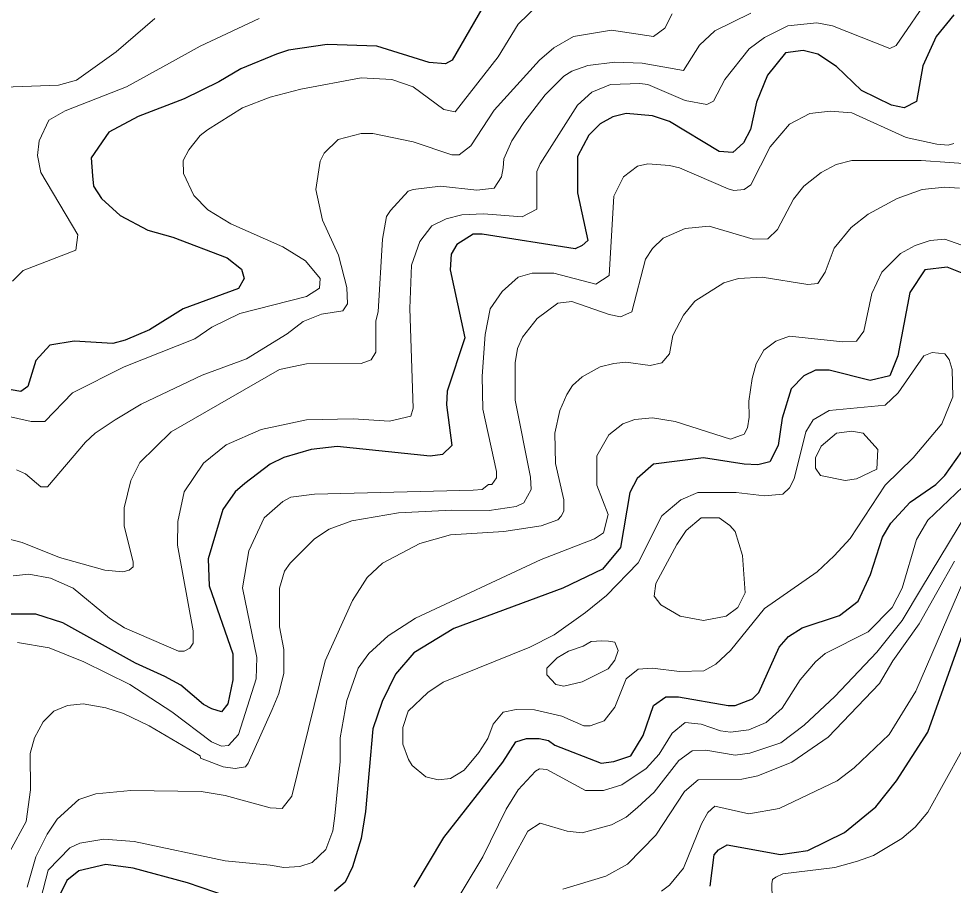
# Model space of a CAD drawing. Extents: x 423 to 448.8, y 7456.3 to 7484.
# Drawn here: x 432.831 to 434.106, y 7478.399 to 7479.582 of the extents above; entities that cross this region are included whole.
import ezdxf

# ---------------------------------------------------------------- set-up
doc = ezdxf.new("R2010")
doc.units = 0
doc.header["$LTSCALE"] = 0.032
doc.layers.add('1', color=7, linetype='Continuous', lineweight=25)
doc.layers.add('2', color=7, linetype='Continuous', lineweight=13)

msp = doc.modelspace()

# ---------------------------------------------------------------- linework, layer by layer
at = {"layer": '1'}
for points in [[(433.4696, 7479.6073), (433.4224, 7479.5253), (433.4131, 7479.5207), (433.3907, 7479.5222), (433.3196, 7479.5447), (433.2515, 7479.547), (433.1989, 7479.5393), (433.1826, 7479.5338), (433.1339, 7479.5137), (433.1037, 7479.4959), (433.0566, 7479.4727), (432.9939, 7479.4488), (432.9537, 7479.4271), (432.9297, 7479.3923), (432.9313, 7479.3676), (432.9328, 7479.3536), (432.9436, 7479.3366)], [(434.1069, 7479.5872), (434.0829, 7479.5578), (434.0644, 7479.5176), (434.0559, 7479.4689), (434.0389, 7479.4603), (434.0219, 7479.4642), (433.9808, 7479.4843), (433.9468, 7479.5168), (433.9213, 7479.5338), (433.9012, 7479.5385), (433.8772, 7479.5354), (433.8525, 7479.5052), (433.8377, 7479.4681), (433.8292, 7479.431), (433.8199, 7479.4124), (433.8053, 7479.3993), (433.7867, 7479.4008), (433.7187, 7479.4418), (433.6955, 7479.4495), (433.6599, 7479.4526)], [(433.6599, 7479.4526), (433.6413, 7479.448), (433.6243, 7479.4387), (433.6088, 7479.4232), (433.5933, 7479.3939), (433.5933, 7479.3444), (433.6073, 7479.2794), (433.5995, 7479.2724), (433.5903, 7479.2678), (433.4634, 7479.2879), (433.451, 7479.2879), (433.4286, 7479.274), (433.4209, 7479.2608), (433.4193, 7479.2392), (433.4394, 7479.1463), (433.4155, 7479.0736), (433.4147, 7479.0551), (433.4216, 7478.9994), (433.4092, 7478.987), (433.3923, 7478.9847), (433.2654, 7478.9978), (433.2298, 7478.994), (433.1927, 7478.9831), (433.1741, 7478.9738), (433.1393, 7478.9475), (433.1262, 7478.936), (433.1091, 7478.912), (433.0891, 7478.8447), (433.0906, 7478.8076), (433.1231, 7478.7148), (433.1231, 7478.6792), (433.1161, 7478.6467), (433.1076, 7478.6359), (433.0945, 7478.6397), (433.0829, 7478.6459), (433.0519, 7478.6722), (433.0303, 7478.6838), (432.9901, 7478.7023), (432.8911, 7478.7573), (432.8539, 7478.7689), (432.8184, 7478.7689)], [(432.9436, 7479.3366), (432.9692, 7479.3134), (433.0071, 7479.2933), (433.0411, 7479.284), (433.1154, 7479.2554), (433.1347, 7479.2399), (433.1385, 7479.2275), (433.1308, 7479.2136), (433.055, 7479.1858), (433.0094, 7479.1571), (432.9761, 7479.1432), (432.9591, 7479.1386), (432.9065, 7479.1417), (432.8732, 7479.1363), (432.8539, 7479.1154), (432.8431, 7479.0798), (432.8338, 7479.0729), (432.7936, 7479.0798)], [(434.1479, 7479.2229), (434.0977, 7479.243), (434.0675, 7479.2392), (434.0466, 7479.2082), (434.0304, 7479.1216), (434.0195, 7479.0945), (433.9925, 7479.0883), (433.9368, 7479.1022), (433.9182, 7479.1022), (433.902, 7479.0945), (433.8849, 7479.0767), (433.8726, 7479.0365), (433.8672, 7478.9994), (433.8556, 7478.9769), (433.8393, 7478.9731), (433.8208, 7478.9739), (433.7651, 7478.9824), (433.697, 7478.9739), (433.6746, 7478.9545), (433.6645, 7478.9352), (433.6521, 7478.8602), (433.6273, 7478.8307), (433.5733, 7478.8045), (433.4247, 7478.7495), (433.3698, 7478.7163), (433.3451, 7478.6869), (433.3265, 7478.6498), (433.3141, 7478.6127), (433.3041, 7478.4997), (433.2979, 7478.4626), (433.2863, 7478.4239), (433.2762, 7478.403), (433.2615, 7478.3906)], [(433.8083, 7478.6443), (433.8323, 7478.6536), (433.8409, 7478.6621), (433.8687, 7478.724), (433.8811, 7478.7387), (433.8997, 7478.7503), (433.9507, 7478.7673), (433.9762, 7478.7867), (433.9932, 7478.823), (434.0095, 7478.8741), (434.0211, 7478.8934), (434.0474, 7478.922), (434.0822, 7478.946), (434.0945, 7478.9584), (434.1642, 7479.0566)], [(433.7743, 7478.3976), (433.7798, 7478.4402), (433.7859, 7478.4471), (433.7976, 7478.4541), (433.8703, 7478.4409), (433.9074, 7478.4464), (433.9576, 7478.4711), (434.0002, 7478.5059), (434.0288, 7478.5415), (434.0713, 7478.608), (434.1239, 7478.755)], [(433.3706, 7478.3961), (433.4108, 7478.4642), (433.4913, 7478.567), (433.509, 7478.5948), (433.5238, 7478.5995), (433.5408, 7478.5995), (433.5539, 7478.5964), (433.5624, 7478.5902), (433.6258, 7478.5654), (433.6429, 7478.5678), (433.6661, 7478.5755), (433.6831, 7478.6034), (433.697, 7478.6444), (433.714, 7478.656), (433.731, 7478.656), (433.7991, 7478.6443), (433.8083, 7478.6443)], [(433.1355, 7478.3767), (433.0612, 7478.4023), (432.987, 7478.4224), (432.9498, 7478.427), (432.9127, 7478.4185), (432.8965, 7478.4054), (432.8872, 7478.3868)]]:
    msp.add_lwpolyline(points, dxfattribs=at)
at = {"layer": '2'}
for points in [[(434.0752, 7479.6143), (434.028, 7479.5454), (434.0195, 7479.5416), (433.9414, 7479.5725), (433.9198, 7479.5764), (433.8803, 7479.5725), (433.8486, 7479.5563), (433.8277, 7479.5408), (433.7945, 7479.499), (433.7789, 7479.4696), (433.7697, 7479.465), (433.7403, 7479.4704), (433.6893, 7479.4921), (433.6784, 7479.4936), (433.6382, 7479.4921), (433.6127, 7479.482), (433.5933, 7479.4642), (433.5423, 7479.3838), (433.5377, 7479.3737), (433.5377, 7479.3219), (433.5176, 7479.3118), (433.465, 7479.3157), (433.4356, 7479.3142), (433.4139, 7479.3088), (433.3946, 7479.2995), (433.3783, 7479.2778), (433.3667, 7479.2454), (433.3644, 7479.1866), (433.3691, 7479.0504), (433.366, 7479.0396), (433.3366, 7479.0326), (433.2871, 7479.0357), (433.2236, 7479.0342), (433.1618, 7479.021), (433.1138, 7479.0001), (433.0829, 7478.9754), (433.0566, 7478.936), (433.0481, 7478.8957), (433.0473, 7478.8633), (433.0689, 7478.7464), (433.0689, 7478.7294), (433.0643, 7478.7225), (433.0565, 7478.7186), (433.0488, 7478.7186), (432.9753, 7478.7503), (432.9544, 7478.7635), (432.905, 7478.8044), (432.874, 7478.8184), (432.8447, 7478.8238), (432.823, 7478.8215)], [(432.7967, 7479.0434), (432.8477, 7479.0319), (432.8663, 7479.0319), (432.9042, 7479.0713), (432.9746, 7479.1069), (433.0712, 7479.1448), (433.0945, 7479.161), (433.1324, 7479.1796), (433.2236, 7479.2028), (433.2414, 7479.2144), (433.2422, 7479.2275), (433.2221, 7479.2515), (433.1912, 7479.2708), (433.12, 7479.3018), (433.089, 7479.3211), (433.0697, 7479.3405), (433.0558, 7479.3707), (433.055, 7479.3884), (433.0628, 7479.4031), (433.0782, 7479.4225), (433.0883, 7479.4302), (433.1362, 7479.4604), (433.1741, 7479.475), (433.2159, 7479.4859), (433.2979, 7479.5013), (433.3397, 7479.499), (433.3691, 7479.489), (433.4108, 7479.458), (433.4263, 7479.4549), (433.4851, 7479.5299), (433.5121, 7479.5748), (433.5392, 7479.6004)], [(433.7225, 7479.5888), (433.7125, 7479.5694), (433.697, 7479.5578), (433.6398, 7479.5663), (433.5879, 7479.5578), (433.5609, 7479.5423), (433.5415, 7479.5253), (433.4796, 7479.4573), (433.4479, 7479.4085), (433.4317, 7479.3961), (433.4217, 7479.3961), (433.3691, 7479.414), (433.3141, 7479.4255), (433.2979, 7479.4255), (433.2669, 7479.4171), (433.2476, 7479.3985), (433.2422, 7479.3877), (433.236, 7479.349), (433.2453, 7479.3072), (433.267, 7479.2593), (433.2785, 7479.2153), (433.2793, 7479.1927), (433.2731, 7479.1834), (433.2438, 7479.1788), (433.219, 7479.1688), (433.1973, 7479.1517), (433.1417, 7479.1177), (433.0813, 7479.0953), (432.9978, 7479.0558), (432.9622, 7479.0342), (432.9351, 7479.0164), (432.922, 7479.004), (432.8702, 7478.9429), (432.8609, 7478.9429), (432.84, 7478.9607), (432.8276, 7478.9661)], [(433.83, 7479.5895), (433.7805, 7479.5655), (433.7596, 7479.5462), (433.738, 7479.5114), (433.6815, 7479.5214), (433.6444, 7479.523), (433.6073, 7479.5184), (433.5856, 7479.5106), (433.5748, 7479.5037), (433.5492, 7479.4781), (433.5199, 7479.4403), (433.5036, 7479.4155), (433.4928, 7479.3908), (433.492, 7479.3784), (433.4897, 7479.366), (433.4796, 7479.3505), (433.4557, 7479.3482), (433.4062, 7479.3536), (433.3691, 7479.349), (433.3621, 7479.3467), (433.3381, 7479.3204), (433.3327, 7479.3119), (433.3273, 7479.2809), (433.3211, 7479.1819), (433.318, 7479.1696), (433.318, 7479.127), (433.3118, 7479.1162), (433.2979, 7479.1115), (433.2236, 7479.1108), (433.1865, 7479.103), (433.0388, 7479.0179), (432.9962, 7478.9762)], [(432.6992, 7479.3296), (432.7101, 7479.3389), (432.7224, 7479.3466), (432.7611, 7479.3614), (432.7665, 7479.3683), (432.7619, 7479.3861), (432.7472, 7479.4171), (432.7472, 7479.4356), (432.7557, 7479.4596), (432.7735, 7479.4781), (432.7982, 7479.4882), (432.8849, 7479.4913), (432.9096, 7479.4982), (432.9637, 7479.5369), (433.0164, 7479.5825)], [(433.1587, 7479.5826), (433.0782, 7479.5446), (433.0365, 7479.5214), (432.9777, 7479.489), (432.8942, 7479.4565), (432.8717, 7479.4434), (432.8586, 7479.4155), (432.8562, 7479.3954), (432.8609, 7479.3722), (432.9112, 7479.2871), (432.9088, 7479.2662), (432.8369, 7479.2384), (432.8222, 7479.2237)], [(434.1069, 7479.4116), (434.0992, 7479.4093), (434.0837, 7479.4109), (434.042, 7479.4201), (433.9677, 7479.4534), (433.9383, 7479.4557), (433.9105, 7479.4526), (433.8826, 7479.4379), (433.8563, 7479.407), (433.83, 7479.3552), (433.8207, 7479.349), (433.8068, 7479.3474), (433.7991, 7479.3497), (433.7326, 7479.3784), (433.7187, 7479.3815), (433.6893, 7479.3838), (433.6753, 7479.3807), (433.656, 7479.366), (433.6429, 7479.3397), (433.6367, 7479.2314), (433.6181, 7479.2198), (433.5609, 7479.2345), (433.5315, 7479.2345), (433.5121, 7479.2291), (433.4905, 7479.2098), (433.4742, 7479.1858), (433.4673, 7479.151), (433.4634, 7479.0938), (433.4642, 7479.0489), (433.4827, 7478.9638), (433.4827, 7478.9553), (433.4765, 7478.946), (433.4719, 7478.946), (433.4634, 7478.9391), (433.451, 7478.9383), (433.2345, 7478.9329), (433.2019, 7478.929), (433.1912, 7478.9228), (433.1656, 7478.9004), (433.1447, 7478.8555), (433.1362, 7478.8052), (433.1556, 7478.7101), (433.1548, 7478.6807), (433.1308, 7478.6049), (433.1169, 7478.5895), (433.1076, 7478.5887), (433.0937, 7478.5948), (433.0396, 7478.6359), (432.9823, 7478.673), (432.9197, 7478.7039), (432.8725, 7478.7232), (432.8292, 7478.7302)], [(434.1394, 7479.383), (434.0621, 7479.3884), (433.9677, 7479.3884), (433.9461, 7479.383), (433.9259, 7479.3722), (433.902, 7479.3536), (433.888, 7479.3358), (433.8664, 7479.2941), (433.8532, 7479.2817), (433.8331, 7479.2809), (433.7728, 7479.2987), (433.7403, 7479.2956), (433.7101, 7479.2824), (433.6955, 7479.2685), (433.6862, 7479.2538), (433.6676, 7479.1819), (433.6521, 7479.175), (433.6366, 7479.178), (433.5856, 7479.1958), (433.5663, 7479.1935), (433.5384, 7479.1726), (433.5183, 7479.1471), (433.5114, 7479.1316), (433.5083, 7479.1123)], [(433.9901, 7479.315), (434.0295, 7479.3366), (434.0636, 7479.349), (434.0946, 7479.352), (434.1147, 7479.3505)], [(432.8423, 7478.3961), (432.8539, 7478.4379), (432.8694, 7478.4688), (432.8833, 7478.4889), (432.9127, 7478.516), (432.9359, 7478.5237), (432.9839, 7478.5283), (433.0798, 7478.5268), (433.1123, 7478.5214), (433.1741, 7478.5044), (433.1904, 7478.5036), (433.2035, 7478.5206), (433.2491, 7478.7055), (433.2863, 7478.7875), (433.3064, 7478.8191), (433.3273, 7478.8385), (433.3783, 7478.8656), (433.4201, 7478.8772), (433.4928, 7478.8818), (433.5439, 7478.8896), (433.5663, 7478.898), (433.5709, 7478.9027), (433.5748, 7478.9096), (433.5748, 7478.9251), (433.5632, 7478.9746), (433.5624, 7479.0164), (433.5694, 7479.0473), (433.5786, 7479.069), (433.5864, 7479.0814), (433.5995, 7479.093), (433.6243, 7479.1069), (433.6429, 7479.1115), (433.6591, 7479.1131), (433.6924, 7479.1084), (433.7086, 7479.1123), (433.7187, 7479.1247), (433.7233, 7479.1494), (433.738, 7479.1773), (433.7534, 7479.1966), (433.7929, 7479.2213), (433.813, 7479.2275), (433.8455, 7479.2291), (433.9074, 7479.219), (433.9213, 7479.2206), (433.9313, 7479.2361), (433.9437, 7479.2686), (433.9669, 7479.2971), (433.9901, 7479.315)], [(434.1162, 7479.2732), (434.0946, 7479.2809), (434.0745, 7479.2794), (434.0543, 7479.2724), (434.0342, 7479.2616), (434.0087, 7479.236), (433.9948, 7479.2067), (433.9839, 7479.1556), (433.9739, 7479.1417), (433.9553, 7479.1409), (433.8826, 7479.1486), (433.8641, 7479.1417), (433.8478, 7479.1293), (433.837, 7479.1108), (433.8315, 7479.0907), (433.8269, 7479.0597), (433.8277, 7479.0381), (433.8254, 7479.0233), (433.8207, 7479.0149), (433.8022, 7479.0079), (433.7264, 7479.0319), (433.6955, 7479.0373), (433.6715, 7479.035), (433.6552, 7479.0288), (433.6359, 7479.0141), (433.6197, 7478.9854), (433.6197, 7478.9453), (433.6351, 7478.905), (433.6289, 7478.8802), (433.6166, 7478.8717), (433.5439, 7478.8439), (433.3722, 7478.7635), (433.335, 7478.7395), (433.3087, 7478.7155), (433.294, 7478.6954), (433.2785, 7478.6513), (433.2692, 7478.6003), (433.2692, 7478.5678), (433.2623, 7478.4935), (433.2592, 7478.4734), (433.2499, 7478.4479), (433.2314, 7478.4301), (433.2144, 7478.4247)], [(433.5083, 7479.1123), (433.5083, 7479.0613), (433.5291, 7478.9561), (433.5299, 7478.9391), (433.5199, 7478.9212), (433.5098, 7478.9159), (433.4727, 7478.9104), (433.4217, 7478.9112), (433.3489, 7478.9073), (433.2855, 7478.8965), (433.2546, 7478.8849), (433.2345, 7478.8717), (433.2012, 7478.8385), (433.1934, 7478.8276), (433.1865, 7478.8045), (433.1865, 7478.7519), (433.1927, 7478.7209), (433.1927, 7478.6885), (433.1857, 7478.6606), (433.1764, 7478.639), (433.1439, 7478.5655), (433.1401, 7478.5608), (433.1262, 7478.5585), (433.1099, 7478.5608), (433.079, 7478.5724), (433.0782, 7478.5755), (433.0086, 7478.6165), (432.9738, 7478.6335), (432.9498, 7478.6412), (432.9189, 7478.6467), (432.8972, 7478.6443), (432.8787, 7478.6366), (432.864, 7478.6219), (432.8523, 7478.6003), (432.8462, 7478.5786), (432.8469, 7478.5291), (432.8408, 7478.4858), (432.7959, 7478.4038)], [(432.9962, 7478.9762), (432.9839, 7478.9514), (432.9746, 7478.9143), (432.9746, 7478.8896), (432.987, 7478.8401), (432.987, 7478.8339), (432.9815, 7478.8292), (432.973, 7478.8269), (432.9483, 7478.8292), (432.8864, 7478.8462), (432.8354, 7478.8671), (432.7982, 7478.8764)], [(433.4147, 7478.3551), (433.4642, 7478.4379), (433.4959, 7478.5028), (433.5121, 7478.5291), (433.5361, 7478.5546), (433.5415, 7478.5577), (433.5516, 7478.5569), (433.6042, 7478.5283), (433.6289, 7478.5283), (433.6537, 7478.5361), (433.6869, 7478.5585), (433.7047, 7478.5778), (433.7225, 7478.6065), (433.7403, 7478.6212), (433.762, 7478.6188), (433.7883, 7478.6096), (433.8022, 7478.608), (433.8269, 7478.6111), (433.8509, 7478.6211), (433.8726, 7478.6405), (433.8973, 7478.6792), (433.9182, 7478.7039), (433.9313, 7478.7155), (433.9901, 7478.7449), (434.0226, 7478.7781), (434.0365, 7478.8045), (434.0559, 7478.871), (434.0713, 7478.8973), (434.1193, 7478.9429)], [(434.1379, 7478.929), (434.0628, 7478.8045), (434.0365, 7478.7604), (434.0017, 7478.7171), (433.9445, 7478.6567), (433.9027, 7478.6173), (433.871, 7478.5933), (433.8285, 7478.5794), (433.8084, 7478.5763), (433.7682, 7478.5832), (433.7496, 7478.5825), (433.7318, 7478.5693), (433.6977, 7478.526), (433.6753, 7478.5051), (433.6598, 7478.492), (433.6398, 7478.4812), (433.5995, 7478.4703), (433.5794, 7478.4726), (433.5423, 7478.4835), (433.5253, 7478.4726), (433.4827, 7478.3945)], [(433.5732, 7478.3937), (433.632, 7478.4115), (433.6614, 7478.4278), (433.7001, 7478.4672), (433.7395, 7478.5268), (433.7581, 7478.543), (433.8177, 7478.5438), (433.8393, 7478.5484), (433.8857, 7478.567), (433.9352, 7478.601), (434.0056, 7478.6745), (434.0234, 7478.7055), (434.0597, 7478.7557), (434.1077, 7478.8416)], [(433.7078, 7478.3907), (433.7187, 7478.3992), (433.738, 7478.4223), (433.7627, 7478.4827), (433.7712, 7478.4982), (433.7805, 7478.5067), (433.8269, 7478.4966), (433.8687, 7478.5036), (433.9476, 7478.5415), (433.9708, 7478.5593), (434.0188, 7478.6049), (434.0551, 7478.6637), (434.1278, 7478.8323)], [(433.8594, 7478.3605), (433.8586, 7478.4007), (433.8594, 7478.4069), (433.8641, 7478.41), (433.8734, 7478.4147), (433.9445, 7478.4231), (433.9755, 7478.4317), (433.9971, 7478.4394), (434.0357, 7478.4626), (434.0543, 7478.478), (434.0713, 7478.4989), (434.1178, 7478.5825)], [(433.2144, 7478.4247), (433.1927, 7478.4231), (433.1741, 7478.4262), (433.1123, 7478.4324), (432.9885, 7478.4587), (432.9467, 7478.4618), (432.9142, 7478.4564), (432.9003, 7478.4502), (432.8709, 7478.4193), (432.8609, 7478.3806)]]:
    msp.add_lwpolyline(points, dxfattribs=at)
for points in [[(433.8099, 7478.9351), (433.8486, 7478.9305), (433.8734, 7478.9328), (433.8826, 7478.9414), (433.8888, 7478.9537), (433.905, 7479.018), (433.9151, 7479.0342), (433.9368, 7479.0473), (434.0133, 7479.0543), (434.0311, 7479.0713), (434.0659, 7479.1216), (434.0775, 7479.1262), (434.0945, 7479.1247), (434.1007, 7479.117), (434.1046, 7479.103), (434.1054, 7479.0659), (434.0907, 7479.0288), (434.0512, 7478.9824), (434.0133, 7478.9452), (433.9654, 7478.8725), (433.9437, 7478.8485), (433.9205, 7478.8269), (433.8486, 7478.7766), (433.8022, 7478.7194), (433.7821, 7478.7008), (433.7658, 7478.6915), (433.7326, 7478.6908), (433.6955, 7478.6954), (433.6761, 7478.6938), (433.6599, 7478.6807), (433.6444, 7478.6421), (433.6297, 7478.6235), (433.6104, 7478.6165), (433.6018, 7478.6165), (433.5717, 7478.6296), (433.5346, 7478.6382), (433.5098, 7478.6389), (433.492, 7478.6351), (433.4781, 7478.6188), (433.4711, 7478.5995), (433.4587, 7478.5802), (433.4386, 7478.5562), (433.4201, 7478.5446), (433.4031, 7478.543), (433.3861, 7478.5469), (433.3675, 7478.5624), (433.3628, 7478.5708), (433.3551, 7478.5917), (433.3551, 7478.6142), (433.3621, 7478.6366), (433.3891, 7478.6622), (433.41, 7478.6761), (433.5284, 7478.724), (433.5616, 7478.741), (433.6042, 7478.7712), (433.6328, 7478.7944), (433.6761, 7478.8393), (433.7086, 7478.9035), (433.7341, 7478.9251), (433.7573, 7478.9352)], [(433.9584, 7478.9514), (433.9739, 7478.9537), (434.0017, 7478.9669), (434.0033, 7478.994), (433.9831, 7479.0164), (433.9677, 7479.0187), (433.9468, 7479.0164), (433.9259, 7478.9986), (433.9182, 7478.9824), (433.9182, 7478.9685), (433.9251, 7478.9584)], [(433.8184, 7478.8493), (433.8083, 7478.8818), (433.8014, 7478.8903), (433.7867, 7478.9004), (433.762, 7478.9004), (433.7418, 7478.8833), (433.7287, 7478.864), (433.7001, 7478.8107), (433.6977, 7478.7936), (433.707, 7478.782), (433.7333, 7478.7665), (433.7651, 7478.7604), (433.796, 7478.7665), (433.8122, 7478.7782), (433.8223, 7478.7982)], [(433.6011, 7478.7255), (433.6119, 7478.7317), (433.6266, 7478.7325), (433.6357, 7478.7322), (433.6444, 7478.731), (433.649, 7478.7194), (433.6444, 7478.7062), (433.6351, 7478.6946), (433.5995, 7478.6768), (433.5748, 7478.6706), (433.5639, 7478.673), (433.5516, 7478.6861), (433.5516, 7478.6954), (433.5655, 7478.7093), (433.581, 7478.7186)]]:
    msp.add_lwpolyline(points, close=True, dxfattribs=at)

doc.saveas('drawing.dxf')
